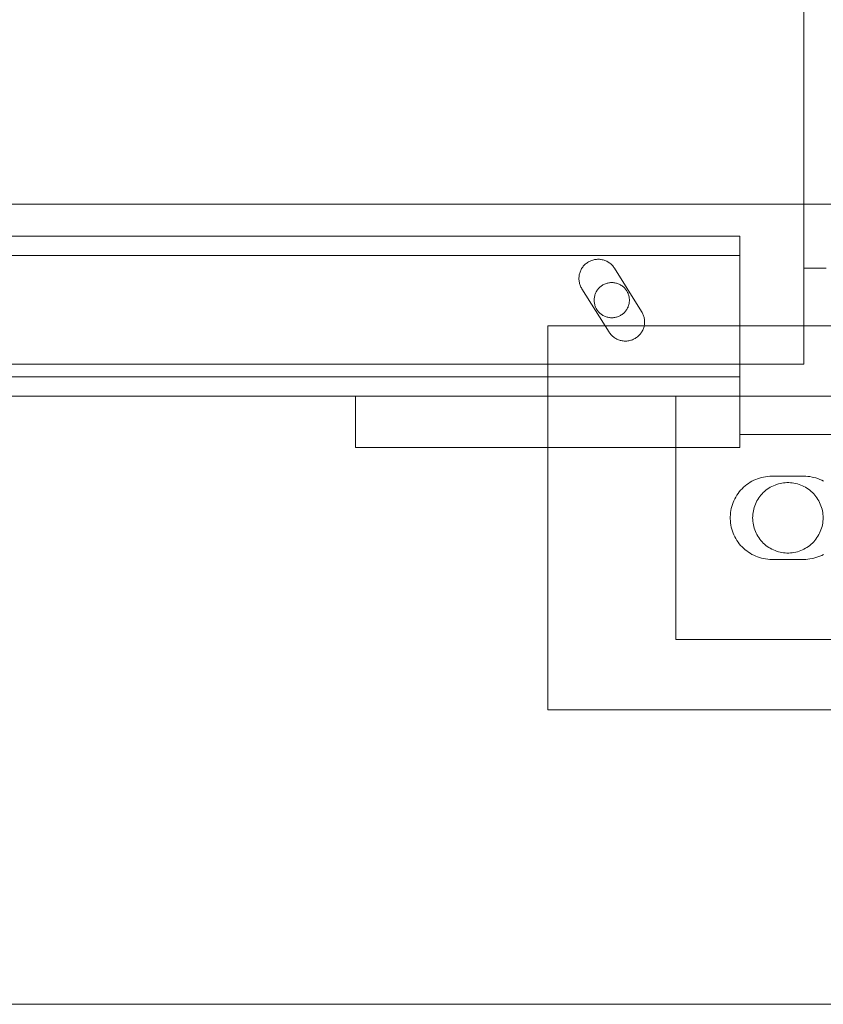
# Model space of a CAD drawing. Header units: millimetres. Extents: x -2233 to 61924, y -68080 to 6847.
# Tile 648 of 656: x 26578 to 26703, y -18305 to -18151. Entities that reach past the tile are written whole.
import ezdxf

# ---------------------------------------------------------------- set-up
doc = ezdxf.new("R2010")
doc.units = ezdxf.units.MM
doc.layers.add('COTAS_P', color=1, linetype='Continuous', lineweight=0)
doc.layers.add('superior_C05', color=7, linetype='Continuous', lineweight=0)
doc.dimstyles.new('R19_100', dxfattribs={"dimtxt": 250, "dimasz": 150, "dimexe": 150, "dimexo": 80, "dimgap": 100, "dimtad": 1, "dimtih": 1, "dimtoh": 1, "dimdsep": 46, "dimcen": 0.09, "dimadec": 0, "dimazin": 0, "dimtfac": 1, "dimtdec": 4, "dimtofl": 0, "dimtmove": 0, "dimatfit": 3, "dimfxl": 1, "dimtolj": 1, "dimtzin": 0, "dimarcsym": 0})

# ---------------------------------------------------------------- blocks, each defined once
blk = doc.blocks.new('DIM_R28_47')
at = {"layer": 'COTAS_P'}
for p, q in [((26095.07, -17655), (26050.07, -17805)), ((26795.07, -17655), (26095.07, -17655)), ((26095.07, -18305), (26095.07, -17655)), ((26095.07, -17655), (26140.07, -17805)), ((26095.07, -18305), (26050.07, -18155)), ((26095.07, -18305), (26140.07, -18155)), ((26795.07, -18305), (26095.07, -18305))]:
    blk.add_line(p, q, dxfattribs=at)
blk.add_text('650 P', height=250, rotation=90, dxfattribs=at).set_placement((25995.07, -17980))

msp = doc.modelspace()

# ---------------------------------------------------------------- linework, layer by layer
at = {"layer": 'superior_C05'}
for p, q in [((26700.067, -18205), (26700.067, -17755)), ((24250.067, -18180), (26750.067, -18180)), ((24310.067, -18185), (26690.067, -18185)), ((26690.067, -18210), (26690.067, -18185)), ((26690.067, -18185), (26690.067, -18188)), ((24310.067, -18188), (26690.067, -18188)), ((26667.535, -18188.639), (26667.388, -18188.663)), ((26667.684, -18188.622), (26667.535, -18188.639)), ((26667.833, -18188.613), (26667.684, -18188.622)), ((26667.983, -18188.611), (26667.833, -18188.613)), ((26668.132, -18188.617), (26667.983, -18188.611)), ((26668.281, -18188.63), (26668.132, -18188.617)), ((26668.429, -18188.651), (26668.281, -18188.63)), ((26668.576, -18188.679), (26668.429, -18188.651)), ((26690.067, -18188), (26690.067, -18207)), ((26690.067, -18205), (26690.067, -18188)), ((26665.365, -18190.076), (26665.292, -18190.207)), ((26665.445, -18189.95), (26665.365, -18190.076)), ((26665.53, -18189.827), (26665.445, -18189.95)), ((26665.622, -18189.709), (26665.53, -18189.827)), ((26665.72, -18189.596), (26665.622, -18189.709)), ((26665.823, -18189.488), (26665.72, -18189.596)), ((26665.932, -18189.385), (26665.823, -18189.488)), ((26666.045, -18189.287), (26665.932, -18189.385)), ((26666.163, -18189.196), (26666.045, -18189.287)), ((26666.286, -18189.11), (26666.163, -18189.196)), ((26666.413, -18189.031), (26666.286, -18189.11)), ((26666.543, -18188.957), (26666.413, -18189.031)), ((26666.677, -18188.891), (26666.543, -18188.957)), ((26666.814, -18188.831), (26666.677, -18188.891)), ((26666.954, -18188.779), (26666.814, -18188.831)), ((26667.097, -18188.733), (26666.954, -18188.779)), ((26667.241, -18188.694), (26667.097, -18188.733)), ((26667.388, -18188.663), (26667.241, -18188.694)), ((26668.722, -18188.714), (26668.576, -18188.679)), ((26668.865, -18188.757), (26668.722, -18188.714)), ((26669.006, -18188.806), (26668.865, -18188.757)), ((26669.145, -18188.863), (26669.006, -18188.806)), ((26669.28, -18188.926), (26669.145, -18188.863)), ((26669.412, -18188.996), (26669.28, -18188.926)), ((26669.541, -18189.072), (26669.412, -18188.996)), ((26669.666, -18189.155), (26669.541, -18189.072)), ((26669.786, -18189.244), (26669.666, -18189.155)), ((26669.902, -18189.339), (26669.786, -18189.244)), ((26670.012, -18189.44), (26669.902, -18189.339)), ((26670.118, -18189.545), (26670.012, -18189.44)), ((26670.218, -18189.656), (26670.118, -18189.545)), ((26670.313, -18189.772), (26670.218, -18189.656)), ((26670.402, -18189.893), (26670.313, -18189.772)), ((26670.484, -18190.017), (26670.402, -18189.893)), ((26670.484, -18190.017), (26674.734, -18196.795)), ((26700.207, -18190), (26700.083, -18190)), ((26700.456, -18190), (26700.207, -18190)), ((26700.827, -18190), (26700.456, -18190)), ((26701.321, -18190), (26700.827, -18190)), ((26701.936, -18190), (26701.321, -18190)), ((26702.671, -18190), (26701.936, -18190)), ((26703.524, -18190), (26702.671, -18190)), ((26664.945, -18191.496), (26664.943, -18191.646)), ((26664.943, -18191.646), (26664.948, -18191.795)), ((26664.954, -18191.347), (26664.945, -18191.496)), ((26664.971, -18191.198), (26664.954, -18191.347)), ((26664.995, -18191.051), (26664.971, -18191.198)), ((26665.027, -18190.904), (26664.995, -18191.051)), ((26665.066, -18190.76), (26665.027, -18190.904)), ((26665.112, -18190.618), (26665.066, -18190.76)), ((26665.165, -18190.478), (26665.112, -18190.618)), ((26665.225, -18190.341), (26665.165, -18190.478)), ((26665.292, -18190.207), (26665.225, -18190.341)), ((26664.948, -18191.795), (26664.961, -18191.944)), ((26664.961, -18191.944), (26664.981, -18192.092)), ((26664.981, -18192.092), (26665.009, -18192.239)), ((26665.009, -18192.239), (26665.044, -18192.385)), ((26665.044, -18192.385), (26665.086, -18192.528)), ((26665.086, -18192.528), (26665.135, -18192.67)), ((26665.135, -18192.67), (26665.192, -18192.808)), ((26665.192, -18192.808), (26665.255, -18192.944)), ((26665.255, -18192.944), (26665.325, -18193.076)), ((26665.401, -18193.205), (26665.325, -18193.076)), ((26669.651, -18199.983), (26665.401, -18193.205)), ((26667.961, -18193.232), (26667.875, -18193.34)), ((26668.052, -18193.13), (26667.961, -18193.232)), ((26668.147, -18193.031), (26668.052, -18193.13)), ((26668.248, -18192.938), (26668.147, -18193.031)), ((26668.353, -18192.85), (26668.248, -18192.938)), ((26668.462, -18192.767), (26668.353, -18192.85)), ((26668.575, -18192.69), (26668.462, -18192.767)), ((26668.692, -18192.618), (26668.575, -18192.69)), ((26668.813, -18192.553), (26668.692, -18192.618)), ((26668.936, -18192.493), (26668.813, -18192.553)), ((26669.063, -18192.44), (26668.936, -18192.493)), ((26669.192, -18192.393), (26669.063, -18192.44)), ((26669.323, -18192.353), (26669.192, -18192.393)), ((26669.456, -18192.319), (26669.323, -18192.353)), ((26669.59, -18192.292), (26669.456, -18192.319)), ((26669.726, -18192.271), (26669.59, -18192.292)), ((26669.862, -18192.258), (26669.726, -18192.271)), ((26669.999, -18192.251), (26669.862, -18192.258)), ((26670.136, -18192.251), (26669.999, -18192.251)), ((26670.273, -18192.258), (26670.136, -18192.251)), ((26670.409, -18192.271), (26670.273, -18192.258)), ((26670.545, -18192.292), (26670.409, -18192.271)), ((26670.679, -18192.319), (26670.545, -18192.292)), ((26670.812, -18192.353), (26670.679, -18192.319)), ((26670.943, -18192.393), (26670.812, -18192.353)), ((26671.072, -18192.44), (26670.943, -18192.393)), ((26671.199, -18192.493), (26671.072, -18192.44)), ((26671.322, -18192.553), (26671.199, -18192.493)), ((26671.442, -18192.618), (26671.322, -18192.553)), ((26671.559, -18192.69), (26671.442, -18192.618)), ((26671.673, -18192.767), (26671.559, -18192.69)), ((26671.782, -18192.85), (26671.673, -18192.767)), ((26671.887, -18192.938), (26671.782, -18192.85)), ((26671.988, -18193.031), (26671.887, -18192.938)), ((26672.083, -18193.13), (26671.988, -18193.031)), ((26672.174, -18193.232), (26672.083, -18193.13)), ((26672.26, -18193.34), (26672.174, -18193.232)), ((26667.331, -18194.726), (26667.321, -18194.863)), ((26667.348, -18194.59), (26667.331, -18194.726)), ((26667.372, -18194.455), (26667.348, -18194.59)), ((26667.403, -18194.321), (26667.372, -18194.455)), ((26667.44, -18194.189), (26667.403, -18194.321)), ((26667.483, -18194.059), (26667.44, -18194.189)), ((26667.533, -18193.932), (26667.483, -18194.059)), ((26667.59, -18193.807), (26667.533, -18193.932)), ((26667.652, -18193.685), (26667.59, -18193.807)), ((26667.721, -18193.566), (26667.652, -18193.685)), ((26667.795, -18193.451), (26667.721, -18193.566)), ((26667.875, -18193.34), (26667.795, -18193.451)), ((26672.34, -18193.451), (26672.26, -18193.34)), ((26672.414, -18193.566), (26672.34, -18193.451)), ((26672.483, -18193.685), (26672.414, -18193.566)), ((26672.545, -18193.807), (26672.483, -18193.685)), ((26672.602, -18193.932), (26672.545, -18193.807)), ((26672.652, -18194.059), (26672.602, -18193.932)), ((26672.695, -18194.189), (26672.652, -18194.059)), ((26672.732, -18194.321), (26672.695, -18194.189)), ((26672.763, -18194.455), (26672.732, -18194.321)), ((26672.787, -18194.59), (26672.763, -18194.455)), ((26672.804, -18194.726), (26672.787, -18194.59)), ((26672.814, -18194.863), (26672.804, -18194.726)), ((26667.321, -18194.863), (26667.317, -18195)), ((26667.317, -18195), (26667.321, -18195.137)), ((26667.321, -18195.137), (26667.331, -18195.274)), ((26667.331, -18195.274), (26667.348, -18195.41)), ((26667.348, -18195.41), (26667.372, -18195.545)), ((26667.372, -18195.545), (26667.403, -18195.679)), ((26667.403, -18195.679), (26667.44, -18195.811)), ((26667.44, -18195.811), (26667.483, -18195.941)), ((26667.483, -18195.941), (26667.533, -18196.068)), ((26667.533, -18196.068), (26667.59, -18196.193)), ((26667.59, -18196.193), (26667.652, -18196.315)), ((26667.652, -18196.315), (26667.721, -18196.434)), ((26672.414, -18196.434), (26672.483, -18196.315)), ((26672.483, -18196.315), (26672.545, -18196.193)), ((26672.545, -18196.193), (26672.602, -18196.068)), ((26672.602, -18196.068), (26672.652, -18195.941)), ((26672.652, -18195.941), (26672.695, -18195.811)), ((26672.695, -18195.811), (26672.732, -18195.679)), ((26672.732, -18195.679), (26672.763, -18195.545)), ((26672.763, -18195.545), (26672.787, -18195.41)), ((26672.787, -18195.41), (26672.804, -18195.274)), ((26672.804, -18195.274), (26672.814, -18195.137)), ((26672.817, -18195), (26672.814, -18194.863)), ((26672.817, -18195), (26672.814, -18195.137)), ((26667.721, -18196.434), (26667.795, -18196.549)), ((26667.795, -18196.549), (26667.875, -18196.66)), ((26667.875, -18196.66), (26667.961, -18196.768)), ((26667.961, -18196.768), (26668.052, -18196.87)), ((26668.052, -18196.87), (26668.147, -18196.969)), ((26668.147, -18196.969), (26668.248, -18197.062)), ((26668.248, -18197.062), (26668.353, -18197.15)), ((26668.353, -18197.15), (26668.462, -18197.233)), ((26668.462, -18197.233), (26668.575, -18197.31)), ((26668.575, -18197.31), (26668.692, -18197.382)), ((26668.692, -18197.382), (26668.813, -18197.447)), ((26668.813, -18197.447), (26668.936, -18197.507)), ((26668.936, -18197.507), (26669.063, -18197.56)), ((26669.063, -18197.56), (26669.192, -18197.607)), ((26669.192, -18197.607), (26669.323, -18197.647)), ((26669.323, -18197.647), (26669.456, -18197.681)), ((26669.456, -18197.681), (26669.59, -18197.708)), ((26669.59, -18197.708), (26669.726, -18197.729)), ((26669.726, -18197.729), (26669.862, -18197.742)), ((26669.862, -18197.742), (26669.999, -18197.749)), ((26669.999, -18197.749), (26670.136, -18197.749)), ((26670.136, -18197.749), (26670.273, -18197.742)), ((26670.273, -18197.742), (26670.409, -18197.729)), ((26670.409, -18197.729), (26670.545, -18197.708)), ((26670.545, -18197.708), (26670.679, -18197.681)), ((26670.679, -18197.681), (26670.812, -18197.647)), ((26670.812, -18197.647), (26670.943, -18197.607)), ((26670.943, -18197.607), (26671.072, -18197.56)), ((26671.072, -18197.56), (26671.199, -18197.507)), ((26671.199, -18197.507), (26671.322, -18197.447)), ((26671.322, -18197.447), (26671.442, -18197.382)), ((26671.442, -18197.382), (26671.559, -18197.31)), ((26671.559, -18197.31), (26671.673, -18197.233)), ((26671.673, -18197.233), (26671.782, -18197.15)), ((26671.782, -18197.15), (26671.887, -18197.062)), ((26671.887, -18197.062), (26671.988, -18196.969)), ((26671.988, -18196.969), (26672.083, -18196.87)), ((26672.083, -18196.87), (26672.174, -18196.768)), ((26672.174, -18196.768), (26672.26, -18196.66)), ((26672.26, -18196.66), (26672.34, -18196.549)), ((26672.34, -18196.549), (26672.414, -18196.434)), ((26674.734, -18196.795), (26674.806, -18196.915)), ((26674.872, -18197.039), (26674.806, -18196.915)), ((26674.932, -18197.165), (26674.872, -18197.039)), ((26674.986, -18197.295), (26674.932, -18197.165)), ((26675.034, -18197.426), (26674.986, -18197.295)), ((26675.076, -18197.56), (26675.034, -18197.426)), ((26675.111, -18197.695), (26675.076, -18197.56)), ((26675.14, -18197.832), (26675.111, -18197.695)), ((26675.163, -18197.97), (26675.14, -18197.832)), ((26660.067, -18259), (26660.067, -18199)), ((26660.067, -18199), (26840.067, -18199)), ((26674.959, -18199.549), (26675.013, -18199.411)), ((26675.013, -18199.411), (26675.06, -18199.269)), ((26675.06, -18199.269), (26675.1, -18199.126)), ((26675.1, -18199.126), (26675.133, -18198.981)), ((26675.133, -18198.981), (26675.159, -18198.834)), ((26675.159, -18198.834), (26675.178, -18198.686)), ((26675.179, -18198.109), (26675.163, -18197.97)), ((26675.178, -18198.686), (26675.189, -18198.538)), ((26675.189, -18198.249), (26675.179, -18198.109)), ((26675.192, -18198.389), (26675.189, -18198.249)), ((26675.189, -18198.538), (26675.192, -18198.389)), ((26669.651, -18199.983), (26669.733, -18200.107)), ((26669.733, -18200.107), (26669.821, -18200.227)), ((26669.821, -18200.227), (26669.915, -18200.342)), ((26669.915, -18200.342), (26670.015, -18200.453)), ((26670.015, -18200.453), (26670.12, -18200.558)), ((26670.12, -18200.558), (26670.23, -18200.658)), ((26670.23, -18200.658), (26670.345, -18200.753)), ((26670.345, -18200.753), (26670.465, -18200.842)), ((26670.465, -18200.842), (26670.589, -18200.924)), ((26670.589, -18200.924), (26670.717, -18201.001)), ((26673.705, -18200.98), (26673.831, -18200.902)), ((26673.831, -18200.902), (26673.954, -18200.817)), ((26673.954, -18200.817), (26674.072, -18200.727)), ((26674.072, -18200.727), (26674.186, -18200.631)), ((26674.186, -18200.631), (26674.295, -18200.529)), ((26674.295, -18200.529), (26674.398, -18200.422)), ((26674.398, -18200.422), (26674.497, -18200.31)), ((26674.497, -18200.31), (26674.589, -18200.193)), ((26674.589, -18200.193), (26674.676, -18200.072)), ((26674.676, -18200.072), (26674.756, -18199.947)), ((26674.756, -18199.947), (26674.83, -18199.818)), ((26674.83, -18199.818), (26674.898, -18199.685)), ((26674.898, -18199.685), (26674.959, -18199.549)), ((26670.717, -18201.001), (26670.848, -18201.071)), ((26670.848, -18201.071), (26670.983, -18201.134)), ((26670.983, -18201.134), (26671.121, -18201.191)), ((26671.121, -18201.191), (26671.261, -18201.241)), ((26671.261, -18201.241), (26671.404, -18201.283)), ((26671.404, -18201.283), (26671.548, -18201.319)), ((26671.548, -18201.319), (26671.694, -18201.347)), ((26671.694, -18201.347), (26671.842, -18201.368)), ((26671.842, -18201.368), (26671.99, -18201.382)), ((26671.99, -18201.382), (26672.139, -18201.388)), ((26672.139, -18201.388), (26672.288, -18201.387)), ((26672.288, -18201.387), (26672.437, -18201.379)), ((26672.437, -18201.379), (26672.585, -18201.363)), ((26672.585, -18201.363), (26672.732, -18201.34)), ((26672.732, -18201.34), (26672.878, -18201.31)), ((26672.878, -18201.31), (26673.022, -18201.272)), ((26673.022, -18201.272), (26673.164, -18201.227)), ((26673.164, -18201.227), (26673.303, -18201.176)), ((26673.303, -18201.176), (26673.44, -18201.117)), ((26673.44, -18201.117), (26673.574, -18201.052)), ((26673.574, -18201.052), (26673.705, -18200.98)), ((24300.067, -18205), (26700.067, -18205)), ((24310.067, -18205), (26690.067, -18205)), ((26100.817, -18205), (26700.067, -18205)), ((24310.067, -18207), (26690.067, -18207)), ((24310.067, -18210), (26690.067, -18210)), ((26630.067, -18218), (26630.067, -18210)), ((26630.067, -18210), (26690.067, -18210)), ((26630.067, -18210), (26660.067, -18210)), ((26660.067, -18218), (26660.067, -18210)), ((26680.067, -18248), (26680.067, -18210)), ((26680.067, -18210), (26820.067, -18210)), ((26690.067, -18218), (26690.067, -18210)), ((26690.067, -18216), (26690.067, -18210)), ((26690.067, -18210), (26750.067, -18210)), ((26690.067, -18216), (26750.067, -18216)), ((26630.067, -18218), (26690.067, -18218)), ((26630.067, -18218), (26660.067, -18218)), ((26690.889, -18224.021), (26690.646, -18224.235)), ((26691.143, -18223.819), (26690.889, -18224.021)), ((26691.406, -18223.629), (26691.143, -18223.819)), ((26691.678, -18223.454), (26691.406, -18223.629)), ((26691.959, -18223.292), (26691.678, -18223.454)), ((26692.247, -18223.144), (26691.959, -18223.292)), ((26692.543, -18223.01), (26692.247, -18223.144)), ((26692.844, -18222.892), (26692.543, -18223.01)), ((26693.152, -18222.789), (26692.844, -18222.892)), ((26693.464, -18222.701), (26693.152, -18222.789)), ((26693.78, -18222.629), (26693.464, -18222.701)), ((26694.099, -18222.573), (26693.78, -18222.629)), ((26694.42, -18222.532), (26694.099, -18222.573)), ((26694.743, -18222.508), (26694.42, -18222.532)), ((26695.067, -18222.5), (26694.743, -18222.508)), ((26695.305, -18223.987), (26695.058, -18224.106)), ((26695.067, -18222.5), (26700.067, -18222.5)), ((26695.558, -18223.88), (26695.305, -18223.987)), ((26695.816, -18223.786), (26695.558, -18223.88)), ((26696.078, -18223.706), (26695.816, -18223.786)), ((26696.344, -18223.638), (26696.078, -18223.706)), ((26696.612, -18223.584), (26696.344, -18223.638)), ((26696.884, -18223.543), (26696.612, -18223.584)), ((26697.156, -18223.515), (26696.884, -18223.543)), ((26697.43, -18223.502), (26697.156, -18223.515)), ((26697.705, -18223.502), (26697.43, -18223.502)), ((26697.979, -18223.515), (26697.705, -18223.502)), ((26698.251, -18223.543), (26697.979, -18223.515)), ((26698.523, -18223.584), (26698.251, -18223.543)), ((26698.791, -18223.638), (26698.523, -18223.584)), ((26699.057, -18223.706), (26698.791, -18223.638)), ((26699.319, -18223.786), (26699.057, -18223.706)), ((26699.577, -18223.88), (26699.319, -18223.786)), ((26699.83, -18223.987), (26699.577, -18223.88)), ((26700.077, -18224.106), (26699.83, -18223.987)), ((26700.067, -18222.5), (26700.386, -18222.508)), ((26700.705, -18222.531), (26700.386, -18222.508)), ((26701.021, -18222.57), (26700.705, -18222.531)), ((26701.336, -18222.625), (26701.021, -18222.57)), ((26701.647, -18222.695), (26701.336, -18222.625)), ((26701.954, -18222.78), (26701.647, -18222.695)), ((26702.257, -18222.88), (26701.954, -18222.78)), ((26702.555, -18222.995), (26702.257, -18222.88)), ((26702.847, -18223.124), (26702.555, -18222.995)), ((26703.132, -18223.268), (26702.847, -18223.124)), ((26689.607, -18225.473), (26689.438, -18225.75)), ((26689.79, -18225.206), (26689.607, -18225.473)), ((26689.986, -18224.947), (26689.79, -18225.206)), ((26690.194, -18224.699), (26689.986, -18224.947)), ((26690.414, -18224.461), (26690.194, -18224.699)), ((26690.646, -18224.235), (26690.414, -18224.461)), ((26693.354, -18225.465), (26693.183, -18225.679)), ((26693.536, -18225.259), (26693.354, -18225.465)), ((26693.727, -18225.063), (26693.536, -18225.259)), ((26693.928, -18224.876), (26693.727, -18225.063)), ((26694.138, -18224.7), (26693.928, -18224.876)), ((26694.357, -18224.534), (26694.138, -18224.7)), ((26694.583, -18224.38), (26694.357, -18224.534)), ((26694.817, -18224.237), (26694.583, -18224.38)), ((26695.058, -18224.106), (26694.817, -18224.237)), ((26700.317, -18224.237), (26700.077, -18224.106)), ((26700.551, -18224.38), (26700.317, -18224.237)), ((26700.778, -18224.534), (26700.551, -18224.38)), ((26700.997, -18224.7), (26700.778, -18224.534)), ((26701.207, -18224.876), (26700.997, -18224.7)), ((26701.408, -18225.063), (26701.207, -18224.876)), ((26701.599, -18225.259), (26701.408, -18225.063)), ((26701.781, -18225.465), (26701.599, -18225.259)), ((26701.952, -18225.679), (26701.781, -18225.465)), ((26688.906, -18226.93), (26688.81, -18227.24)), ((26689.017, -18226.625), (26688.906, -18226.93)), ((26689.143, -18226.327), (26689.017, -18226.625)), ((26689.283, -18226.035), (26689.143, -18226.327)), ((26689.438, -18225.75), (26689.283, -18226.035)), ((26692.499, -18226.864), (26692.399, -18227.119)), ((26692.612, -18226.614), (26692.499, -18226.864)), ((26692.737, -18226.37), (26692.612, -18226.614)), ((26692.874, -18226.132), (26692.737, -18226.37)), ((26693.023, -18225.902), (26692.874, -18226.132)), ((26693.183, -18225.679), (26693.023, -18225.902)), ((26702.112, -18225.902), (26701.952, -18225.679)), ((26702.261, -18226.132), (26702.112, -18225.902)), ((26702.398, -18226.37), (26702.261, -18226.132)), ((26702.523, -18226.614), (26702.398, -18226.37)), ((26702.636, -18226.864), (26702.523, -18226.614)), ((26702.736, -18227.119), (26702.636, -18226.864)), ((26688.586, -18228.514), (26688.57, -18228.838)), ((26688.618, -18228.192), (26688.586, -18228.514)), ((26688.666, -18227.871), (26688.618, -18228.192)), ((26688.73, -18227.554), (26688.666, -18227.871)), ((26688.81, -18227.24), (26688.73, -18227.554)), ((26692.095, -18228.452), (26692.074, -18228.726)), ((26692.129, -18228.18), (26692.095, -18228.452)), ((26692.177, -18227.91), (26692.129, -18228.18)), ((26692.238, -18227.643), (26692.177, -18227.91)), ((26692.312, -18227.379), (26692.238, -18227.643)), ((26692.399, -18227.119), (26692.312, -18227.379)), ((26702.823, -18227.379), (26702.736, -18227.119)), ((26702.897, -18227.643), (26702.823, -18227.379)), ((26702.958, -18227.91), (26702.897, -18227.643)), ((26703.006, -18228.18), (26702.958, -18227.91)), ((26703.04, -18228.452), (26703.006, -18228.18)), ((26703.061, -18228.726), (26703.04, -18228.452)), ((26688.57, -18228.838), (26688.57, -18229.162)), ((26688.57, -18229.162), (26688.586, -18229.486)), ((26688.586, -18229.486), (26688.618, -18229.808)), ((26688.618, -18229.808), (26688.666, -18230.129)), ((26688.666, -18230.129), (26688.73, -18230.446)), ((26692.074, -18228.726), (26692.067, -18229)), ((26692.067, -18229), (26692.074, -18229.274)), ((26692.074, -18229.274), (26692.095, -18229.548)), ((26692.095, -18229.548), (26692.129, -18229.82)), ((26692.129, -18229.82), (26692.177, -18230.09)), ((26692.177, -18230.09), (26692.238, -18230.357)), ((26702.897, -18230.357), (26702.958, -18230.09)), ((26702.958, -18230.09), (26703.006, -18229.82)), ((26703.006, -18229.82), (26703.04, -18229.548)), ((26703.04, -18229.548), (26703.061, -18229.274)), ((26703.067, -18229), (26703.061, -18228.726)), ((26703.067, -18229), (26703.061, -18229.274)), ((26688.73, -18230.446), (26688.81, -18230.76)), ((26688.81, -18230.76), (26688.906, -18231.07)), ((26688.906, -18231.07), (26689.017, -18231.375)), ((26689.017, -18231.375), (26689.143, -18231.673)), ((26689.143, -18231.673), (26689.283, -18231.965)), ((26692.238, -18230.357), (26692.312, -18230.621)), ((26692.312, -18230.621), (26692.399, -18230.881)), ((26692.399, -18230.881), (26692.499, -18231.136)), ((26692.499, -18231.136), (26692.612, -18231.386)), ((26692.612, -18231.386), (26692.737, -18231.63)), ((26692.737, -18231.63), (26692.874, -18231.868)), ((26702.261, -18231.868), (26702.398, -18231.63)), ((26702.398, -18231.63), (26702.523, -18231.386)), ((26702.523, -18231.386), (26702.636, -18231.136)), ((26702.636, -18231.136), (26702.736, -18230.881)), ((26702.736, -18230.881), (26702.823, -18230.621)), ((26702.823, -18230.621), (26702.897, -18230.357)), ((26689.283, -18231.965), (26689.438, -18232.25)), ((26689.438, -18232.25), (26689.607, -18232.527)), ((26689.607, -18232.527), (26689.79, -18232.794)), ((26689.79, -18232.794), (26689.986, -18233.053)), ((26689.986, -18233.053), (26690.194, -18233.301)), ((26692.874, -18231.868), (26693.023, -18232.098)), ((26693.023, -18232.098), (26693.183, -18232.321)), ((26693.183, -18232.321), (26693.354, -18232.535)), ((26693.354, -18232.535), (26693.536, -18232.741)), ((26693.536, -18232.741), (26693.727, -18232.937)), ((26693.727, -18232.937), (26693.928, -18233.124)), ((26693.928, -18233.124), (26694.138, -18233.3)), ((26700.997, -18233.3), (26701.207, -18233.124)), ((26701.207, -18233.124), (26701.408, -18232.937)), ((26701.408, -18232.937), (26701.599, -18232.741)), ((26701.599, -18232.741), (26701.781, -18232.535)), ((26701.781, -18232.535), (26701.952, -18232.321)), ((26701.952, -18232.321), (26702.112, -18232.098)), ((26702.112, -18232.098), (26702.261, -18231.868)), ((26690.194, -18233.301), (26690.414, -18233.539)), ((26690.414, -18233.539), (26690.646, -18233.765)), ((26690.646, -18233.765), (26690.889, -18233.979)), ((26690.889, -18233.979), (26691.143, -18234.181)), ((26691.143, -18234.181), (26691.406, -18234.371)), ((26691.406, -18234.371), (26691.678, -18234.546)), ((26691.678, -18234.546), (26691.959, -18234.708)), ((26691.959, -18234.708), (26692.247, -18234.856)), ((26694.138, -18233.3), (26694.357, -18233.466)), ((26694.357, -18233.466), (26694.583, -18233.62)), ((26694.583, -18233.62), (26694.817, -18233.763)), ((26694.817, -18233.763), (26695.058, -18233.894)), ((26695.058, -18233.894), (26695.305, -18234.013)), ((26695.305, -18234.013), (26695.558, -18234.12)), ((26695.558, -18234.12), (26695.816, -18234.214)), ((26695.816, -18234.214), (26696.078, -18234.294)), ((26696.078, -18234.294), (26696.344, -18234.362)), ((26696.344, -18234.362), (26696.612, -18234.416)), ((26696.612, -18234.416), (26696.884, -18234.457)), ((26696.884, -18234.457), (26697.156, -18234.485)), ((26697.156, -18234.485), (26697.43, -18234.498)), ((26697.43, -18234.498), (26697.705, -18234.498)), ((26697.705, -18234.498), (26697.979, -18234.485)), ((26697.979, -18234.485), (26698.251, -18234.457)), ((26698.251, -18234.457), (26698.523, -18234.416)), ((26698.523, -18234.416), (26698.791, -18234.362)), ((26698.791, -18234.362), (26699.057, -18234.294)), ((26699.057, -18234.294), (26699.319, -18234.214)), ((26699.319, -18234.214), (26699.577, -18234.12)), ((26699.577, -18234.12), (26699.83, -18234.013)), ((26699.83, -18234.013), (26700.077, -18233.894)), ((26700.077, -18233.894), (26700.317, -18233.763)), ((26700.317, -18233.763), (26700.551, -18233.62)), ((26700.551, -18233.62), (26700.778, -18233.466)), ((26700.778, -18233.466), (26700.997, -18233.3)), ((26702.847, -18234.876), (26703.132, -18234.732)), ((26692.247, -18234.856), (26692.543, -18234.99)), ((26692.543, -18234.99), (26692.844, -18235.108)), ((26692.844, -18235.108), (26693.152, -18235.211)), ((26693.152, -18235.211), (26693.464, -18235.299)), ((26693.464, -18235.299), (26693.78, -18235.371)), ((26693.78, -18235.371), (26694.099, -18235.427)), ((26694.099, -18235.427), (26694.42, -18235.468)), ((26694.42, -18235.468), (26694.743, -18235.492)), ((26695.067, -18235.5), (26694.743, -18235.492)), ((26700.067, -18235.5), (26695.067, -18235.5)), ((26700.067, -18235.5), (26700.386, -18235.492)), ((26700.386, -18235.492), (26700.705, -18235.469)), ((26700.705, -18235.469), (26701.021, -18235.43)), ((26701.021, -18235.43), (26701.336, -18235.375)), ((26701.336, -18235.375), (26701.647, -18235.305)), ((26701.647, -18235.305), (26701.954, -18235.22)), ((26701.954, -18235.22), (26702.257, -18235.12)), ((26702.257, -18235.12), (26702.555, -18235.005)), ((26702.555, -18235.005), (26702.847, -18234.876)), ((26680.067, -18248), (26820.067, -18248)), ((26660.067, -18259), (26840.067, -18259))]:
    msp.add_line(p, q, dxfattribs=at)

# ---------------------------------------------------------------- dimensions: what is measured, and where the dimension line sits
at = {"layer": 'COTAS_P'}
dim = msp.add_aligned_dim(p1=(26795.067, -18305), p2=(26795.067, -17655), distance=700, text='<> P', dimstyle='R19_100', dxfattribs=at)
dim.commit()
dim.dimension.update_dxf_attribs({"geometry": 'DIM_R28_47', "text_midpoint": (26095.067, -17980)})

doc.saveas('drawing.dxf')
